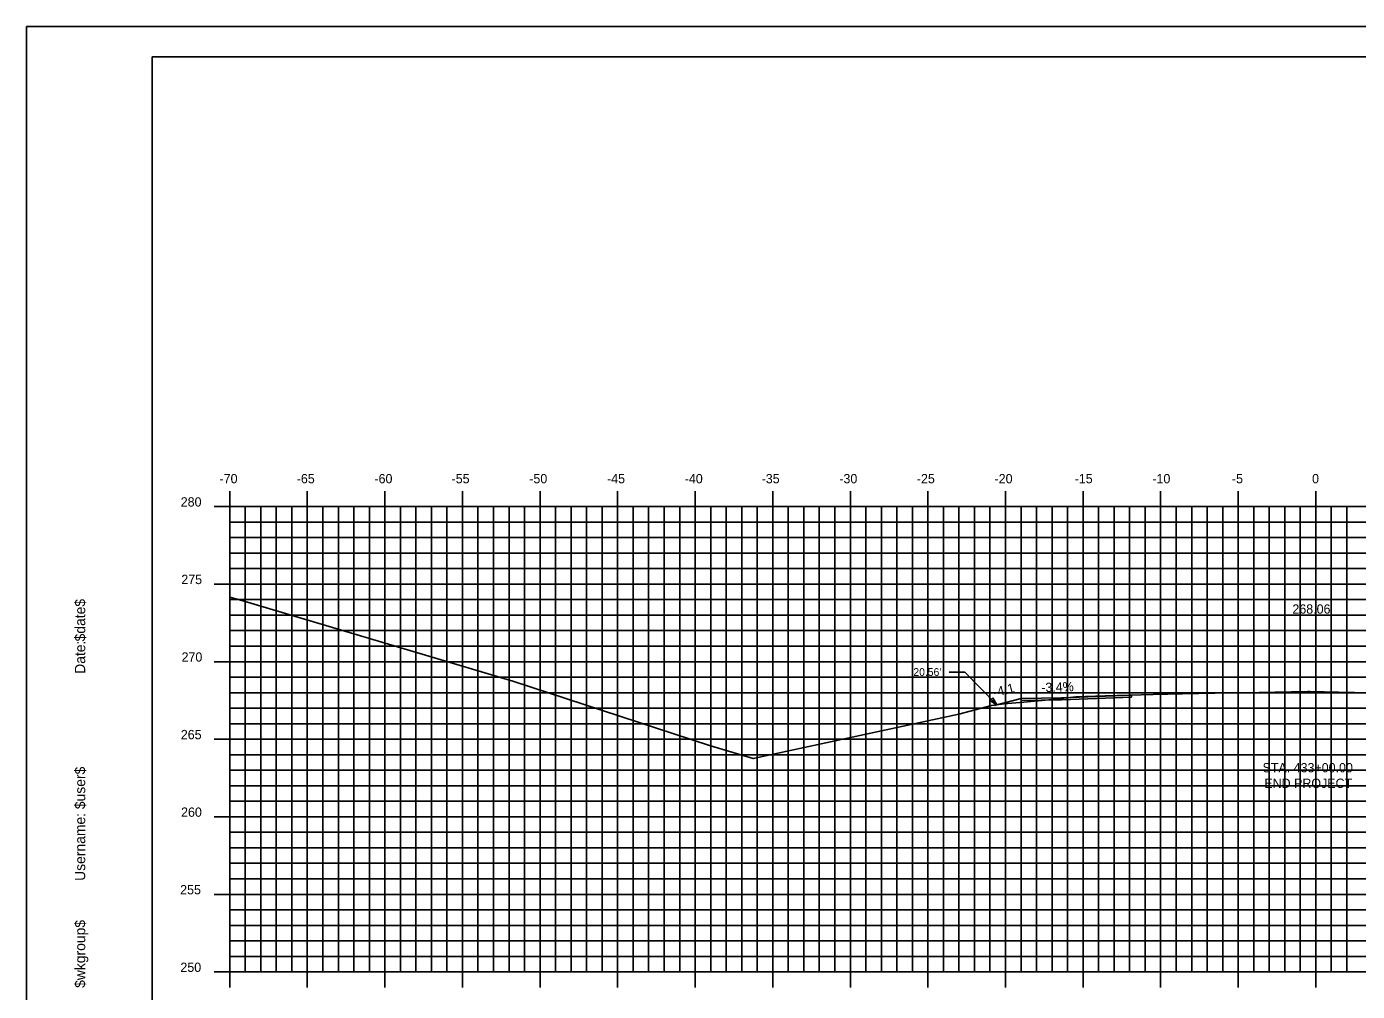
# Model space of a CAD drawing. Extents: x 1160718 to 1173142, y 616002 to 617630.
# Drawn here: x 1171653.4 to 1171739.1, y 616661.7 to 616723.9 of the extents above; entities that cross this region are included whole.
import ezdxf

# ---------------------------------------------------------------- set-up
doc = ezdxf.new("R2010")
doc.units = 0
for name, color, linetype in [('ANNOTATION', 7, 'Continuous'), ('BORDER', 7, 'Continuous'), ('D_Roadway_Centerline', 7, 'Continuous'), ('D_Roadway_Centerline_Text', 7, 'Continuous'), ('D_Roadway_Edge_TW', 7, 'Continuous'), ('D_Roadway_SlopeLines', 7, 'Continuous'), ('H_V ANNOTATION', 7, 'Continuous'), ('MAJOR', 7, 'Continuous'), ('MINOR', 7, 'Continuous'), ('PLOT BOUNDARY', 7, 'Continuous'), ('S_Roadway_Centerline', 7, 'Continuous')]:
    doc.layers.add(name, color=color, linetype=linetype)

msp = doc.modelspace()

# ---------------------------------------------------------------- linework, layer by layer
at = {"layer": 'ANNOTATION'}
for p in [(1171712.816, 616682.261), (1171715.88, 616680.153)]:
    msp.add_line(p, (1171713.816, 616682.261), dxfattribs=at)
msp.add_lwpolyline([(1171715.619, 616680.598), (1171715.88, 616680.153), (1171715.441, 616680.423)], close=True, dxfattribs=at)
at = {"layer": 'BORDER'}
for p, q in [((1171821.447, 616721.928), (1171661.447, 616721.928)), ((1171661.447, 616721.928), (1171661.447, 616616.928))]:
    msp.add_line(p, q, dxfattribs=at)
at = {"layer": 'D_Roadway_Centerline'}
msp.add_line((1171715.711, 616680.11), (1171717.446, 616680.55), dxfattribs=at)
at = {"layer": 'D_Roadway_Edge_TW'}
msp.add_lwpolyline([(1171724.564, 616680.77), (1171720.068, 616680.601), (1171720.068, 616680.601), (1171717.446, 616680.55), (1171717.446, 616680.425), (1171720.068, 616680.476), (1171724.564, 616680.645)], close=True, dxfattribs=at)
msp.add_lwpolyline([(1171724.564, 616680.77), (1171720.068, 616680.601), (1171720.068, 616680.601), (1171720.068, 616680.476), (1171724.564, 616680.645), (1171724.564, 616680.77)], dxfattribs=at)
at = {"layer": 'D_Roadway_SlopeLines'}
msp.add_lwpolyline([(1171720.068, 616680.601), (1171717.446, 616680.55)], dxfattribs=at)
at = {"layer": 'MAJOR'}
for p, q in [((1171666.446, 616693.93), (1171666.446, 616692.928)), ((1171671.446, 616693.93), (1171671.446, 616692.928)), ((1171676.446, 616693.93), (1171676.446, 616692.928)), ((1171681.446, 616693.93), (1171681.446, 616692.928)), ((1171686.446, 616693.93), (1171686.446, 616692.928)), ((1171691.446, 616693.93), (1171691.446, 616692.928)), ((1171696.446, 616693.93), (1171696.446, 616692.928)), ((1171701.446, 616693.93), (1171701.446, 616692.928)), ((1171706.446, 616693.93), (1171706.446, 616692.928)), ((1171711.446, 616693.93), (1171711.446, 616692.928)), ((1171716.446, 616693.93), (1171716.446, 616692.928)), ((1171721.446, 616693.93), (1171721.446, 616692.928)), ((1171726.446, 616693.93), (1171726.446, 616692.928)), ((1171731.446, 616693.93), (1171731.446, 616692.928)), ((1171736.446, 616693.93), (1171736.446, 616692.928)), ((1171665.444, 616692.928), (1171666.446, 616692.928)), ((1171666.446, 616692.928), (1171806.446, 616692.928)), ((1171666.446, 616662.928), (1171666.446, 616692.928)), ((1171666.446, 616662.928), (1171666.446, 616692.928)), ((1171666.446, 616692.928), (1171806.446, 616692.928)), ((1171671.446, 616662.928), (1171671.446, 616692.928)), ((1171676.446, 616662.928), (1171676.446, 616692.928)), ((1171681.446, 616662.928), (1171681.446, 616692.928)), ((1171686.446, 616662.928), (1171686.446, 616692.928)), ((1171691.446, 616662.928), (1171691.446, 616692.928)), ((1171696.446, 616662.928), (1171696.446, 616692.928)), ((1171701.446, 616662.928), (1171701.446, 616692.928)), ((1171706.446, 616662.928), (1171706.446, 616692.928)), ((1171711.446, 616662.928), (1171711.446, 616692.928)), ((1171716.446, 616662.928), (1171716.446, 616692.928)), ((1171721.446, 616662.928), (1171721.446, 616692.928)), ((1171726.446, 616662.928), (1171726.446, 616692.928)), ((1171731.446, 616662.928), (1171731.446, 616692.928)), ((1171736.446, 616662.928), (1171736.446, 616692.928)), ((1171665.444, 616687.928), (1171666.446, 616687.928)), ((1171666.446, 616687.928), (1171806.446, 616687.928)), ((1171665.444, 616682.928), (1171666.446, 616682.928)), ((1171666.446, 616682.928), (1171806.446, 616682.928)), ((1171665.444, 616677.928), (1171666.446, 616677.928)), ((1171666.446, 616677.928), (1171806.446, 616677.928)), ((1171665.444, 616672.928), (1171666.446, 616672.928)), ((1171666.446, 616672.928), (1171806.446, 616672.928)), ((1171665.444, 616667.928), (1171666.446, 616667.928)), ((1171666.446, 616667.928), (1171806.446, 616667.928)), ((1171665.444, 616662.928), (1171666.446, 616662.928)), ((1171666.446, 616662.928), (1171806.446, 616662.928)), ((1171666.446, 616662.928), (1171806.446, 616662.928)), ((1171666.446, 616661.926), (1171666.446, 616662.928)), ((1171671.446, 616661.926), (1171671.446, 616662.928)), ((1171676.446, 616661.926), (1171676.446, 616662.928)), ((1171681.446, 616661.926), (1171681.446, 616662.928)), ((1171686.446, 616661.926), (1171686.446, 616662.928)), ((1171691.446, 616661.926), (1171691.446, 616662.928)), ((1171696.446, 616661.926), (1171696.446, 616662.928)), ((1171701.446, 616661.926), (1171701.446, 616662.928)), ((1171706.446, 616661.926), (1171706.446, 616662.928)), ((1171711.446, 616661.926), (1171711.446, 616662.928)), ((1171716.446, 616661.926), (1171716.446, 616662.928)), ((1171721.446, 616661.926), (1171721.446, 616662.928)), ((1171726.446, 616661.926), (1171726.446, 616662.928)), ((1171731.446, 616661.926), (1171731.446, 616662.928)), ((1171736.446, 616661.926), (1171736.446, 616662.928))]:
    msp.add_line(p, q, dxfattribs=at)
at = {"layer": 'MINOR'}
for p, q in [((1171667.446, 616662.928), (1171667.446, 616692.928)), ((1171668.446, 616662.928), (1171668.446, 616692.928)), ((1171669.446, 616662.928), (1171669.446, 616692.928)), ((1171670.446, 616662.928), (1171670.446, 616692.928)), ((1171672.446, 616662.928), (1171672.446, 616692.928)), ((1171673.446, 616662.928), (1171673.446, 616692.928)), ((1171674.446, 616662.928), (1171674.446, 616692.928)), ((1171675.446, 616662.928), (1171675.446, 616692.928)), ((1171677.446, 616662.928), (1171677.446, 616692.928)), ((1171678.446, 616662.928), (1171678.446, 616692.928)), ((1171679.446, 616662.928), (1171679.446, 616692.928)), ((1171680.446, 616662.928), (1171680.446, 616692.928)), ((1171682.446, 616662.928), (1171682.446, 616692.928)), ((1171683.446, 616662.928), (1171683.446, 616692.928)), ((1171684.446, 616662.928), (1171684.446, 616692.928)), ((1171685.446, 616662.928), (1171685.446, 616692.928)), ((1171687.446, 616662.928), (1171687.446, 616692.928)), ((1171688.446, 616662.928), (1171688.446, 616692.928)), ((1171689.446, 616662.928), (1171689.446, 616692.928)), ((1171690.446, 616662.928), (1171690.446, 616692.928)), ((1171692.446, 616662.928), (1171692.446, 616692.928)), ((1171693.446, 616662.928), (1171693.446, 616692.928)), ((1171694.446, 616662.928), (1171694.446, 616692.928)), ((1171695.446, 616662.928), (1171695.446, 616692.928)), ((1171697.446, 616662.928), (1171697.446, 616692.928)), ((1171698.446, 616662.928), (1171698.446, 616692.928)), ((1171699.446, 616662.928), (1171699.446, 616692.928)), ((1171700.446, 616662.928), (1171700.446, 616692.928)), ((1171702.446, 616662.928), (1171702.446, 616692.928)), ((1171703.446, 616662.928), (1171703.446, 616692.928)), ((1171704.446, 616662.928), (1171704.446, 616692.928)), ((1171705.446, 616662.928), (1171705.446, 616692.928)), ((1171707.446, 616662.928), (1171707.446, 616692.928)), ((1171708.446, 616662.928), (1171708.446, 616692.928)), ((1171709.446, 616662.928), (1171709.446, 616692.928)), ((1171710.446, 616662.928), (1171710.446, 616692.928)), ((1171712.446, 616662.928), (1171712.446, 616692.928)), ((1171713.446, 616662.928), (1171713.446, 616692.928)), ((1171714.446, 616662.928), (1171714.446, 616692.928)), ((1171715.446, 616662.928), (1171715.446, 616692.928)), ((1171717.446, 616662.928), (1171717.446, 616692.928)), ((1171718.446, 616662.928), (1171718.446, 616692.928)), ((1171719.446, 616662.928), (1171719.446, 616692.928)), ((1171720.446, 616662.928), (1171720.446, 616692.928)), ((1171722.446, 616662.928), (1171722.446, 616692.928)), ((1171723.446, 616662.928), (1171723.446, 616692.928)), ((1171724.446, 616662.928), (1171724.446, 616692.928)), ((1171725.446, 616662.928), (1171725.446, 616692.928)), ((1171727.446, 616662.928), (1171727.446, 616692.928)), ((1171728.446, 616662.928), (1171728.446, 616692.928)), ((1171729.446, 616662.928), (1171729.446, 616692.928)), ((1171730.446, 616662.928), (1171730.446, 616692.928)), ((1171732.446, 616662.928), (1171732.446, 616692.928)), ((1171733.446, 616662.928), (1171733.446, 616692.928)), ((1171734.446, 616662.928), (1171734.446, 616692.928)), ((1171735.446, 616662.928), (1171735.446, 616692.928)), ((1171737.446, 616662.928), (1171737.446, 616692.928)), ((1171738.446, 616662.928), (1171738.446, 616692.928)), ((1171666.446, 616691.928), (1171806.446, 616691.928)), ((1171666.446, 616691.928), (1171667.448, 616691.928)), ((1171666.446, 616690.928), (1171806.446, 616690.928)), ((1171666.446, 616690.928), (1171667.448, 616690.928)), ((1171666.446, 616689.928), (1171806.446, 616689.928)), ((1171666.446, 616689.928), (1171667.448, 616689.928)), ((1171666.446, 616688.928), (1171806.446, 616688.928)), ((1171666.446, 616688.928), (1171667.448, 616688.928)), ((1171666.446, 616686.928), (1171806.446, 616686.928)), ((1171666.446, 616686.928), (1171667.448, 616686.928)), ((1171666.446, 616685.928), (1171806.446, 616685.928)), ((1171666.446, 616685.928), (1171667.448, 616685.928)), ((1171666.446, 616684.928), (1171806.446, 616684.928)), ((1171666.446, 616684.928), (1171667.448, 616684.928)), ((1171666.446, 616683.928), (1171806.446, 616683.928)), ((1171666.446, 616683.928), (1171667.448, 616683.928)), ((1171666.446, 616681.928), (1171806.446, 616681.928)), ((1171666.446, 616681.928), (1171667.448, 616681.928)), ((1171666.446, 616680.928), (1171806.446, 616680.928)), ((1171666.446, 616680.928), (1171667.448, 616680.928)), ((1171666.446, 616679.928), (1171806.446, 616679.928)), ((1171666.446, 616679.928), (1171667.448, 616679.928)), ((1171666.446, 616678.928), (1171806.446, 616678.928)), ((1171666.446, 616678.928), (1171667.448, 616678.928)), ((1171666.446, 616676.928), (1171806.446, 616676.928)), ((1171666.446, 616676.928), (1171667.448, 616676.928)), ((1171666.446, 616675.928), (1171806.446, 616675.928)), ((1171666.446, 616675.928), (1171667.448, 616675.928)), ((1171666.446, 616674.928), (1171806.446, 616674.928)), ((1171666.446, 616674.928), (1171667.448, 616674.928)), ((1171666.446, 616673.928), (1171806.446, 616673.928)), ((1171666.446, 616673.928), (1171667.448, 616673.928)), ((1171666.446, 616671.928), (1171806.446, 616671.928)), ((1171666.446, 616671.928), (1171667.448, 616671.928)), ((1171666.446, 616670.928), (1171806.446, 616670.928)), ((1171666.446, 616670.928), (1171667.448, 616670.928)), ((1171666.446, 616669.928), (1171806.446, 616669.928)), ((1171666.446, 616669.928), (1171667.448, 616669.928)), ((1171666.446, 616668.928), (1171806.446, 616668.928)), ((1171666.446, 616668.928), (1171667.448, 616668.928)), ((1171666.446, 616666.928), (1171806.446, 616666.928)), ((1171666.446, 616666.928), (1171667.448, 616666.928)), ((1171666.446, 616665.928), (1171806.446, 616665.928)), ((1171666.446, 616665.928), (1171667.448, 616665.928)), ((1171666.446, 616664.928), (1171806.446, 616664.928)), ((1171666.446, 616664.928), (1171667.448, 616664.928)), ((1171666.446, 616663.928), (1171806.446, 616663.928)), ((1171666.446, 616663.928), (1171667.448, 616663.928))]:
    msp.add_line(p, q, dxfattribs=at)
at = {"layer": 'PLOT BOUNDARY'}
msp.add_lwpolyline([(1171653.353, 616613.869), (1171823.353, 616613.869), (1171823.353, 616723.869), (1171653.353, 616723.869)], close=True, dxfattribs=at)
at = {"layer": 'S_Roadway_Centerline'}
msp.add_lwpolyline([(1171666.446, 616687.084), (1171667.224, 616686.876), (1171684.694, 616681.679), (1171697.376, 616677.527), (1171700.192, 616676.677), (1171713.433, 616679.545), (1171715.551, 616680.106), (1171716.341, 616680.218), (1171717.624, 616680.311), (1171719.237, 616680.477), (1171720.002, 616680.558), (1171720.973, 616680.658), (1171722.876, 616680.717), (1171725.973, 616680.815), (1171727.862, 616680.852), (1171730.973, 616680.91), (1171732.792, 616680.946), (1171735.918, 616681), (1171735.973, 616680.999), (1171736.056, 616680.999), (1171737.913, 616680.96), (1171740.973, 616680.898)], dxfattribs=at)

# ---------------------------------------------------------------- texts
at = {"layer": 'ANNOTATION'}
msp.add_text("20.56'", height=0.5, dxfattribs=at).set_placement((1171710.507, 616682.011))
for s, rotation, p in [('-4:1', 14.03624, (1171715.734, 616680.639)), ('-3.4%', 1.96325, (1171718.76, 616680.957))]:
    msp.add_text(s, height=0.6, rotation=rotation, dxfattribs=at).set_placement(p)
at = {"layer": 'BORDER'}
for s, p in [('$date$', (1171657.131, 616684.234)), ('Date:', (1171657.131, 616682.145)), ('$user$', (1171657.131, 616673.42)), ('Username:', (1171657.131, 616668.796)), ('$wkgroup$', (1171657.131, 616661.898))]:
    msp.add_text(s, height=0.6696, rotation=90, dxfattribs=at).set_placement(p)
at = {"layer": 'D_Roadway_Centerline'}
for s, p in [('C', (1171736.441, 616680.991)), ('L', (1171736.446, 616680.983))]:
    msp.add_text(s, height=0.0146, dxfattribs=at).set_placement(p)
at = {"layer": 'D_Roadway_Centerline_Text'}
for s, p in [('268.06', (1171734.937, 616686.023)), ('STA. 433+00.00', (1171733.014, 616675.793)), ('END PROJECT', (1171733.127, 616674.791))]:
    msp.add_text(s, height=0.6, dxfattribs=at).set_placement(p)
at = {"layer": 'H_V ANNOTATION'}
for s, p in [('-70', (1171665.788, 616694.428)), ('-65', (1171670.764, 616694.428)), ('-60', (1171675.772, 616694.428)), ('-55', (1171680.743, 616694.428)), ('-50', (1171685.751, 616694.428)), ('-45', (1171690.764, 616694.428)), ('-40', (1171695.772, 616694.428)), ('-35', (1171700.727, 616694.428)), ('-30', (1171705.735, 616694.428)), ('-25', (1171710.732, 616694.428)), ('-20', (1171715.74, 616694.428)), ('-15', (1171720.903, 616694.428)), ('-10', (1171725.911, 616694.428)), ('-5', (1171731.037, 616694.428)), ('0', (1171736.205, 616694.428)), ('280', (1171663.287, 616692.928)), ('275', (1171663.324, 616687.928)), ('270', (1171663.34, 616682.928)), ('265', (1171663.292, 616677.928)), ('260', (1171663.308, 616672.928)), ('255', (1171663.249, 616667.928)), ('250', (1171663.265, 616662.928))]:
    msp.add_text(s, height=0.6, dxfattribs=at).set_placement(p)

doc.saveas('drawing.dxf')
